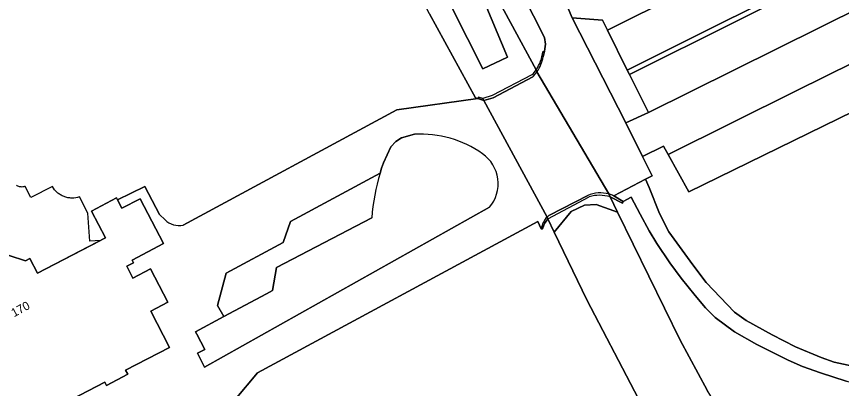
# Model space of a CAD drawing. Extents: x 162073 to 163043, y 381818 to 382561.
# Drawn here: x 162706.4 to 162802.7, y 382423.9 to 382467.3 of the extents above; entities that cross this region are included whole.
import ezdxf

# ---------------------------------------------------------------- set-up
doc = ezdxf.new("R2010")
doc.units = 0
for name, color, linetype in [('IMGEO_Dek', 7, 'Continuous'), ('IMGEO_Erf', 7, 'Continuous'), ('IMGEO_Groenvoorziening', 7, 'Continuous'), ('IMGEO_Loofbos', 7, 'Continuous'), ('IMGEO_Meer_plas_ven_vijver', 7, 'Continuous'), ('IMGEO_Muur', 7, 'Continuous'), ('IMGEO_Oever', 7, 'Continuous'), ('IMGEO_Pand', 7, 'Continuous'), ('IMGEO_Pand_nummerreeks', 7, 'Continuous'), ('IMGEO_Pand_overbouw', 7, 'Continuous'), ('IMGEO_Parkeervlak_open', 7, 'Continuous'), ('IMGEO_Rijbaan_lokaal_open', 7, 'Continuous'), ('IMGEO_Voetpad_gesloten', 7, 'Continuous')]:
    doc.layers.add(name, color=color, linetype=linetype)

msp = doc.modelspace()

# ---------------------------------------------------------------- linework, layer by layer
at = {"layer": 'IMGEO_Dek'}
for points in [[(162767.16, 382460.855), (162767.064, 382461.089)], [(162775.702, 382446.254), (162775.551, 382446.607), (162767.16, 382460.855)], [(162766.583, 382460.497), (162761.954, 382458.072), (162760.851, 382457.735), (162760.947, 382457.501), (162768.352, 382443.906), (162768.433, 382443.73), (162768.449, 382443.696), (162773.253, 382446.288)]]:
    msp.add_lwpolyline(points, dxfattribs=at)
for centre, radius, start, end in [((162763.303, 382463.653), 4.551, 316.0994, 325.71289), ((162774.42, 382442.099), 4.348, 72.84608, 105.56313)]:
    msp.add_arc(centre, radius, start, end, dxfattribs=at)
at = {"layer": 'IMGEO_Erf'}
for points in [[(162725.865, 382442.979), (162750.812, 382456.434), (162760.275, 382457.733), (162760.001, 382457.819), (162754.606, 382467.605), (162747.697, 382481.037), (162737.441, 382500), (162731.475, 382511.03)], [(162705.551, 382439.414), (162707.454, 382438.813), (162707.964, 382439.078), (162708.854, 382437.368), (162716.793, 382441.5), (162715.171, 382444.615), (162718.089, 382446.134), (162718.201, 382445.92), (162721.372, 382447.473)], [(162721.372, 382447.473), (162723.082, 382444.215), (162723.748, 382443.592)], [(162784.109, 382412.939), (162772.978, 382434.259), (162769.188, 382442.155), (162768.449, 382443.696), (162768.036, 382443.159), (162767.801, 382442.523), (162767.671, 382442.542), (162767.255, 382443.396), (162734.559, 382425.74), (162731.928, 382422.619), (162729.38, 382421.709)]]:
    msp.add_lwpolyline(points, dxfattribs=at)
msp.add_arc((162725.374, 382445.246), 2.319, 225.48467, 282.21745, dxfattribs=at)
at = {"layer": 'IMGEO_Groenvoorziening'}
for points in [[(162692.849, 382511.469), (162710.259, 382520.98), (162718.582, 382523.018), (162726.735, 382524.122), (162731.406, 382523.783), (162734.208, 382522.594), (162736.077, 382521.065), (162742.234, 382510.619), (162748.731, 382498.475), (162755.094, 382483.224), (162767.064, 382461.089)], [(162767.842, 382463.186), (162768.063, 382463.265), (162768.166, 382464.064), (162768.032, 382464.858), (162751.21, 382498.046)], [(162752.881, 382453.562), (162751.337, 382453.144), (162750.692, 382452.726), (162750.099, 382452.115), (162749.234, 382450.241), (162749.035, 382449.618), (162748.868, 382449.047)], [(162807.649, 382423.601), (162804.508, 382424.374), (162803.243, 382424.758), (162800.258, 382425.722), (162798.171, 382426.489), (162796.472, 382427.211), (162794.155, 382428.365), (162792.846, 382429.062), (162790.236, 382430.523), (162787.958, 382432.192), (162786.834, 382433.336), (162785.632, 382434.769), (162784.017, 382436.799), (162782.681, 382438.576), (162781.148, 382440.835), (162780.27, 382442.297), (162779.197, 382444.244), (162778.165, 382446.218), (162777.238, 382445.715), (162777.151, 382445.544), (162775.702, 382446.254), (162776.571, 382444.475), (162783.87, 382429.53), (162787.048, 382423.711)], [(162747.881, 382443.819), (162736.745, 382438.02), (162736.305, 382435.347), (162735.607, 382434.959), (162730.626, 382432.312), (162727.291, 382430.529), (162727.442, 382430.247), (162728.388, 382428.476), (162727.539, 382428.031), (162728.364, 382426.416), (162761.616, 382445.047)]]:
    msp.add_lwpolyline(points, dxfattribs=at)
for points in [[(162805.278, 382474.192), (162814.464, 382478.746), (162816.73, 382474.213), (162817.364, 382474.527), (162812.536, 382484.264), (162811.872, 382483.932), (162814.193, 382479.289), (162805.023, 382474.706), (162802.717, 382479.357), (162800.406, 382478.201), (162802.712, 382473.55), (162777.705, 382461.052), (162777.961, 382460.538), (162802.967, 382473.036), (162805.214, 382468.503), (162807.529, 382469.651)], [(162775.384, 382465.695), (162774.798, 382466.867), (162771.269, 382467.162), (162777.545, 382454.888), (162780.183, 382456.093), (162777.961, 382460.538), (162777.705, 382461.052)]]:
    msp.add_lwpolyline(points, close=True, dxfattribs=at)
for centre, radius, start, end in [((162763.416, 382463.635), 4.449, 325.08634, 354.20333), ((162753.565, 382440.926), 12.655, 55.0959, 93.09735), ((162758.372, 382447.808), 4.26, 319.60295, 55.14946), ((162772.819, 382441.818), 25.018, 163.20514, 175.41265)]:
    msp.add_arc(centre, radius, start, end, dxfattribs=at)
at = {"layer": 'IMGEO_Loofbos'}
msp.add_lwpolyline([(162826.752, 382467.299), (162784.885, 382446.865), (162782.466, 382451.212), (162781.925, 382452.185), (162779.485, 382450.975), (162779.979, 382449.979), (162780.603, 382448.721), (162779.818, 382448.312), (162780.257, 382447.352), (162781.488, 382444.334), (162782.577, 382442.204), (162785.352, 382438.322), (162786.935, 382436.281), (162790.242, 382432.822), (162791.603, 382431.848), (162794.605, 382430.156), (162797.356, 382428.784), (162800.336, 382427.509), (162801.872, 382426.976), (162807.319, 382425.809)], dxfattribs=at)
at = {"layer": 'IMGEO_Meer_plas_ven_vijver'}
for points in [[(162630.047, 382465.439), (162709.622, 382508.963), (162727.839, 382518.815), (162731.745, 382518.05), (162733.274, 382517.116), (162737.775, 382506.84), (162760.833, 382461.193), (162763.72, 382462.551), (162755.094, 382483.224), (162748.731, 382498.475), (162742.234, 382510.619), (162736.077, 382521.065), (162734.208, 382522.594), (162731.406, 382523.783), (162726.735, 382524.122), (162718.582, 382523.018), (162710.259, 382520.98), (162692.849, 382511.469)], [(162788.73, 382420.932), (162787.048, 382423.711), (162783.87, 382429.53), (162776.571, 382444.475), (162774.08, 382445.37), (162772.72, 382445.305), (162771.151, 382444.56), (162769.188, 382442.155), (162772.978, 382434.259), (162784.109, 382412.939)]]:
    msp.add_lwpolyline(points, dxfattribs=at)
at = {"layer": 'IMGEO_Muur'}
for points in [[(162767.899, 382462.607), (162768.063, 382463.265), (162767.842, 382463.186)], [(162767.16, 382460.855), (162767.064, 382461.089)], [(162767.064, 382461.089), (162767.16, 382460.855)], [(162766.583, 382460.497), (162761.954, 382458.072), (162760.851, 382457.735), (162760.947, 382457.501), (162762.05, 382457.838), (162766.679, 382460.263)], [(162768.352, 382443.906), (162768.449, 382443.696), (162773.253, 382446.288)], [(162773.092, 382446.435), (162768.621, 382444.133)], [(162775.702, 382446.254), (162775.551, 382446.607)], [(162775.551, 382446.607), (162775.702, 382446.254), (162777.151, 382445.544), (162777.238, 382445.715), (162776.121, 382446.381)], [(162776.121, 382446.381), (162775.965, 382446.474)], [(162767.671, 382442.542), (162767.801, 382442.523), (162768.036, 382443.159), (162768.449, 382443.696)], [(162768.449, 382443.696), (162768.352, 382443.906)]]:
    msp.add_lwpolyline(points, dxfattribs=at)
msp.add_lwpolyline([(162760.947, 382457.501), (162760.851, 382457.735), (162760.337, 382457.913), (162760.275, 382457.733)], close=True, dxfattribs=at)
for centre, radius, start, end in [((162763.416, 382463.635), 4.449, 325.08634, 354.20333), ((162763.26, 382463.532), 4.73, 325.53423, 348.72538), ((162763.303, 382463.653), 4.551, 316.0994, 325.71289), ((162763.22, 382463.565), 4.783, 316.33219, 325.48009), ((162774.578, 382442.86), 3.872, 75.43909, 112.56323), ((162774.42, 382442.099), 4.348, 72.84608, 105.56313), ((162774.523, 382442.695), 4.044, 69.10853, 75.27161), ((162769.989, 382442.237), 2.338, 134.43903, 172.49809), ((162769.89, 382442.357), 2.183, 125.53582, 134.78396)]:
    msp.add_arc(centre, radius, start, end, dxfattribs=at)
at = {"layer": 'IMGEO_Oever'}
msp.add_lwpolyline([(162754.606, 382467.605), (162760.001, 382457.819), (162760.275, 382457.733), (162760.337, 382457.913), (162760.851, 382457.735), (162760.947, 382457.501), (162768.352, 382443.906), (162768.449, 382443.696), (162769.188, 382442.155), (162771.151, 382444.56), (162772.72, 382445.305), (162774.08, 382445.37), (162776.571, 382444.475), (162775.702, 382446.254), (162775.551, 382446.607), (162767.16, 382460.855), (162767.064, 382461.089), (162755.094, 382483.224), (162763.72, 382462.551), (162760.833, 382461.193), (162737.775, 382506.84)], dxfattribs=at)
at = {"layer": 'IMGEO_Pand'}
msp.add_lwpolyline([(162708.952, 382420.597), (162716.727, 382424.643), (162716.916, 382424.279), (162719.394, 382425.568), (162719.148, 382426.04), (162724.285, 382428.713), (162722.088, 382432.935), (162724.077, 382433.971), (162722.049, 382437.868), (162719.999, 382436.801), (162719.283, 382438.176), (162720.065, 382438.583), (162719.901, 382438.9), (162723.583, 382440.817), (162720.861, 382446.048), (162718.715, 382444.932), (162718.201, 382445.92), (162718.089, 382446.134), (162715.171, 382444.615), (162716.793, 382441.5), (162708.854, 382437.368), (162707.964, 382439.078), (162707.454, 382438.813), (162705.551, 382439.414)], dxfattribs=at)
at = {"layer": 'IMGEO_Pand_overbouw'}
msp.add_lwpolyline([(162705.551, 382439.414), (162707.454, 382438.813), (162707.964, 382439.078), (162708.854, 382437.368), (162716.205, 382441.194), (162714.985, 382441.114), (162714.724, 382444.382), (162713.743, 382446.264), (162713.539, 382446.204), (162713.324, 382446.16), (162713.102, 382446.133), (162712.874, 382446.125), (162712.759, 382446.128), (162712.643, 382446.137), (162712.527, 382446.15), (162712.411, 382446.169), (162712.295, 382446.193), (162712.181, 382446.223), (162712.067, 382446.257), (162711.955, 382446.297), (162711.845, 382446.341), (162711.737, 382446.391), (162711.632, 382446.445), (162711.53, 382446.503), (162711.43, 382446.566), (162711.334, 382446.632), (162711.242, 382446.703), (162711.153, 382446.777), (162710.987, 382446.934), (162710.839, 382447.101), (162710.708, 382447.276), (162710.594, 382447.457), (162708.077, 382446.207), (162707.437, 382447.484), (162707.35, 382447.456), (162707.258, 382447.435), (162707.163, 382447.422), (162707.065, 382447.416), (162706.966, 382447.419), (162706.866, 382447.431), (162706.766, 382447.452), (162706.669, 382447.482), (162706.575, 382447.52), (162706.484, 382447.566), (162706.399, 382447.62)], dxfattribs=at)
at = {"layer": 'IMGEO_Parkeervlak_open'}
for points in [[(162802.712, 382473.55), (162800.406, 382478.201), (162775.384, 382465.695), (162777.705, 382461.052)], [(162805.214, 382468.503), (162802.967, 382473.036), (162777.961, 382460.538), (162780.183, 382456.093)], [(162824.416, 382472.01), (162823.07, 382471.342), (162821.108, 382470.37), (162797.427, 382458.629), (162782.466, 382451.212), (162784.885, 382446.865), (162826.752, 382467.299)]]:
    msp.add_lwpolyline(points, close=True, dxfattribs=at)
msp.add_lwpolyline([(162748.868, 382449.047), (162738.378, 382443.383), (162737.535, 382440.942), (162730.888, 382437.377), (162729.886, 382433.594), (162730.626, 382432.312), (162735.607, 382434.959), (162736.305, 382435.347), (162736.745, 382438.02), (162747.881, 382443.819)], dxfattribs=at)
msp.add_arc((162772.819, 382441.818), 25.018, 163.20514, 175.41265, dxfattribs=at)
at = {"layer": 'IMGEO_Rijbaan_lokaal_open'}
for points in [[(162759.461, 382490.765), (162752.832, 382503.686), (162750.003, 382509.444), (162747.012, 382515.246), (162743.619, 382513.599), (162743.404, 382513.494), (162746.243, 382507.584), (162751.21, 382498.046), (162768.032, 382464.858), (162768.166, 382464.064), (162768.063, 382463.265), (162767.899, 382462.607)], [(162775.965, 382446.474), (162776.121, 382446.381), (162779.818, 382448.312), (162780.603, 382448.721), (162779.979, 382449.979), (162779.485, 382450.975), (162777.545, 382454.888), (162771.269, 382467.162), (162769.745, 382470.785), (162759.461, 382490.765)], [(162811.635, 382489.862), (162802.58, 382485.294), (162801.848, 382483.201), (162797.904, 382481.221), (162795.649, 382481.798), (162772.886, 382470.316), (162769.745, 382470.785), (162771.269, 382467.162), (162774.798, 382466.867), (162775.384, 382465.695), (162800.406, 382478.201), (162802.717, 382479.357)], [(162805.214, 382468.503), (162780.183, 382456.093), (162777.545, 382454.888), (162779.485, 382450.975), (162781.925, 382452.185), (162782.466, 382451.212), (162797.427, 382458.629), (162821.108, 382470.37)], [(162775.551, 382446.607), (162767.16, 382460.855)], [(162767.16, 382460.855), (162775.551, 382446.607)], [(162766.679, 382460.263), (162762.05, 382457.838), (162760.947, 382457.501), (162768.352, 382443.906)], [(162768.352, 382443.906), (162760.947, 382457.501), (162760.275, 382457.733), (162750.812, 382456.434), (162725.865, 382442.979)], [(162730.626, 382432.312), (162729.886, 382433.594), (162730.888, 382437.377), (162737.535, 382440.942), (162738.378, 382443.383), (162748.868, 382449.047), (162749.035, 382449.618), (162749.234, 382450.241), (162750.099, 382452.115), (162750.692, 382452.726), (162751.337, 382453.144), (162752.881, 382453.562)], [(162723.748, 382443.592), (162723.082, 382444.215), (162721.372, 382447.473), (162718.201, 382445.92), (162718.715, 382444.932), (162720.861, 382446.048), (162723.583, 382440.817), (162719.901, 382438.9), (162720.065, 382438.583), (162719.283, 382438.176), (162719.999, 382436.801), (162722.049, 382437.868), (162724.077, 382433.971), (162722.088, 382432.935), (162724.285, 382428.713), (162719.148, 382426.04), (162719.394, 382425.568), (162716.916, 382424.279), (162716.727, 382424.643), (162708.952, 382420.597), (162709.297, 382419.934), (162703.246, 382416.785)], [(162768.621, 382444.133), (162773.092, 382446.435)], [(162761.616, 382445.047), (162728.364, 382426.416), (162727.539, 382428.031), (162728.388, 382428.476), (162727.442, 382430.247), (162727.291, 382430.529), (162730.626, 382432.312)], [(162729.38, 382421.709), (162731.928, 382422.619), (162734.559, 382425.74), (162767.255, 382443.396), (162767.671, 382442.542)]]:
    msp.add_lwpolyline(points, dxfattribs=at)
for centre, radius, start, end in [((162763.26, 382463.532), 4.73, 325.53423, 348.72538), ((162763.22, 382463.565), 4.783, 316.33219, 325.48009), ((162753.565, 382440.926), 12.655, 55.0959, 93.09735), ((162758.372, 382447.808), 4.26, 319.60295, 55.14946), ((162774.578, 382442.86), 3.872, 75.43909, 112.56323), ((162774.523, 382442.695), 4.044, 69.10853, 75.27161), ((162725.374, 382445.246), 2.319, 225.48467, 282.21745), ((162769.989, 382442.237), 2.338, 134.43903, 172.49809), ((162769.89, 382442.357), 2.183, 125.53582, 134.78396)]:
    msp.add_arc(centre, radius, start, end, dxfattribs=at)
at = {"layer": 'IMGEO_Voetpad_gesloten'}
msp.add_lwpolyline([(162807.319, 382425.809), (162801.872, 382426.976), (162800.336, 382427.509), (162797.356, 382428.784), (162794.605, 382430.156), (162791.603, 382431.848), (162790.242, 382432.822), (162786.935, 382436.281), (162785.352, 382438.322), (162782.577, 382442.204), (162781.488, 382444.334), (162780.257, 382447.352), (162779.818, 382448.312), (162776.121, 382446.381), (162777.238, 382445.715), (162778.165, 382446.218), (162779.197, 382444.244), (162780.27, 382442.297), (162781.148, 382440.835), (162782.681, 382438.576), (162784.017, 382436.799), (162785.632, 382434.769), (162786.834, 382433.336), (162787.958, 382432.192), (162790.236, 382430.523), (162792.846, 382429.062), (162794.155, 382428.365), (162796.472, 382427.211), (162798.171, 382426.489), (162800.258, 382425.722), (162803.243, 382424.758)], dxfattribs=at)

# ---------------------------------------------------------------- texts
at = {"layer": 'IMGEO_Pand_nummerreeks'}
msp.add_text('170', height=1, rotation=28.37285, dxfattribs=at).set_placement((162706.116, 382432.211))

doc.saveas('drawing.dxf')
